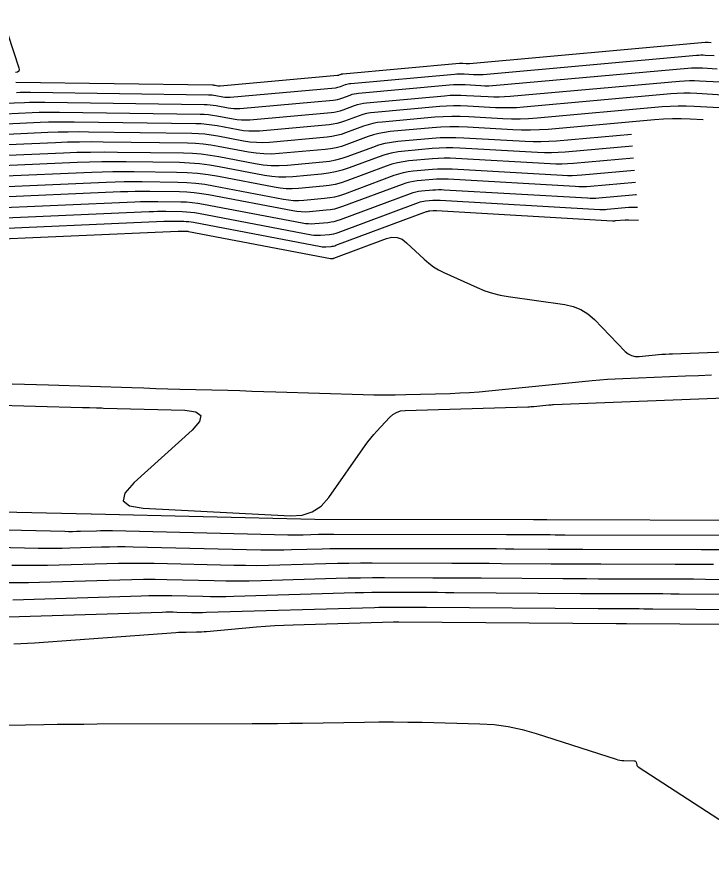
# Model space of a CAD drawing. Extents: x 1768942 to 1774819, y 723037 to 732099.
# Drawn here: x 1770786.5 to 1770860, y 731376.9 to 731466.9 of the extents above; entities that cross this region are included whole.
import ezdxf

# ---------------------------------------------------------------- set-up
doc = ezdxf.new("R2010")
doc.units = 0
doc.layers.add('R_Contours', color=7, linetype='Continuous')

msp = doc.modelspace()

# ---------------------------------------------------------------- linework, layer by layer
at = {"layer": 'R_Contours'}
for points in [[(1770784.964, 731466.899), (1770786.748, 731461.51), (1770786.787, 731461.299), (1770786.741, 731461.149), (1770786.612, 731461.06), (1770786.398, 731461.033)], [(1770786.423, 731459.999), (1770807.249, 731459.706), (1770807.318, 731459.703), (1770807.387, 731459.698), (1770807.455, 731459.689), (1770807.523, 731459.678), (1770807.794, 731459.626), (1770807.862, 731459.616), (1770807.93, 731459.61), (1770807.998, 731459.609), (1770808.067, 731459.613), (1770820.468, 731460.728), (1770820.517, 731460.734), (1770820.566, 731460.743), (1770820.614, 731460.756), (1770820.661, 731460.772), (1770820.849, 731460.841), (1770820.896, 731460.857), (1770820.944, 731460.87), (1770820.993, 731460.879), (1770821.042, 731460.885), (1770833.398, 731461.995), (1770833.486, 731462.001), (1770833.574, 731462.004), (1770833.662, 731462.004), (1770833.749, 731462.001), (1770834.101, 731461.98), (1770834.189, 731461.977), (1770834.277, 731461.977), (1770834.365, 731461.98), (1770834.453, 731461.986), (1770859.394, 731464.228), (1770859.474, 731464.234), (1770859.554, 731464.237), (1770859.634, 731464.237), (1770859.714, 731464.233), (1770860.035, 731464.215)], [(1770786.503, 731458.922), (1770786.868, 731458.935), (1770787.233, 731458.943), (1770787.598, 731458.946), (1770787.963, 731458.943), (1770806.81, 731458.678), (1770807.003, 731458.671), (1770807.195, 731458.656), (1770807.387, 731458.632), (1770807.578, 731458.6), (1770808.339, 731458.455), (1770808.53, 731458.425), (1770808.721, 731458.409), (1770808.913, 731458.406), (1770809.105, 731458.417), (1770820.249, 731459.419), (1770820.389, 731459.436), (1770820.527, 731459.463), (1770820.663, 731459.498), (1770820.797, 731459.543), (1770821.328, 731459.741), (1770821.462, 731459.786), (1770821.598, 731459.821), (1770821.736, 731459.848), (1770821.876, 731459.865), (1770832.872, 731460.853), (1770833.123, 731460.87), (1770833.374, 731460.879), (1770833.625, 731460.878), (1770833.876, 731460.869), (1770834.881, 731460.811), (1770835.132, 731460.801), (1770835.383, 731460.8), (1770835.633, 731460.809), (1770835.884, 731460.827), (1770858.487, 731462.859), (1770858.719, 731462.875), (1770858.952, 731462.883), (1770859.184, 731462.883), (1770859.417, 731462.874), (1770860.348, 731462.821)], [(1770785.157, 731457.762), (1770787.329, 731457.856), (1770787.872, 731457.875), (1770788.415, 731457.887), (1770788.959, 731457.891), (1770789.502, 731457.888), (1770806.37, 731457.65), (1770806.688, 731457.639), (1770807.004, 731457.614), (1770807.319, 731457.575), (1770807.633, 731457.522), (1770808.884, 731457.283), (1770809.197, 731457.235), (1770809.512, 731457.208), (1770809.827, 731457.203), (1770810.144, 731457.221), (1770820.031, 731458.11), (1770820.261, 731458.138), (1770820.489, 731458.182), (1770820.712, 731458.241), (1770820.933, 731458.314), (1770821.808, 731458.64), (1770822.028, 731458.714), (1770822.252, 731458.773), (1770822.479, 731458.816), (1770822.71, 731458.845), (1770832.347, 731459.71), (1770832.76, 731459.74), (1770833.174, 731459.754), (1770833.588, 731459.753), (1770834.002, 731459.737), (1770835.66, 731459.641), (1770836.074, 731459.625), (1770836.488, 731459.624), (1770836.902, 731459.638), (1770837.315, 731459.668), (1770857.579, 731461.489), (1770857.964, 731461.517), (1770858.349, 731461.53), (1770858.734, 731461.529), (1770859.12, 731461.514), (1770860.662, 731461.426)], [(1770785.269, 731456.665), (1770788.155, 731456.79), (1770788.876, 731456.816), (1770789.598, 731456.832), (1770790.32, 731456.837), (1770791.042, 731456.832), (1770805.931, 731456.623), (1770806.373, 731456.607), (1770806.813, 731456.572), (1770807.251, 731456.518), (1770807.688, 731456.444), (1770809.429, 731456.112), (1770809.865, 731456.044), (1770810.303, 731456.007), (1770810.742, 731456.001), (1770811.182, 731456.025), (1770819.812, 731456.801), (1770820.133, 731456.84), (1770820.45, 731456.901), (1770820.762, 731456.983), (1770821.069, 731457.086), (1770822.287, 731457.54), (1770822.594, 731457.642), (1770822.906, 731457.724), (1770823.223, 731457.785), (1770823.544, 731457.825), (1770831.821, 731458.568), (1770832.397, 731458.609), (1770832.974, 731458.629), (1770833.551, 731458.627), (1770834.129, 731458.605), (1770836.439, 731458.471), (1770837.016, 731458.449), (1770837.593, 731458.447), (1770838.17, 731458.467), (1770838.747, 731458.508), (1770856.672, 731460.12), (1770857.209, 731460.158), (1770857.747, 731460.177), (1770858.284, 731460.176), (1770858.823, 731460.155), (1770860.975, 731460.032)], [(1770861.289, 731458.637), (1770858.525, 731458.795), (1770857.835, 731458.822), (1770857.144, 731458.824), (1770856.454, 731458.8), (1770855.765, 731458.75), (1770840.178, 731457.349), (1770839.439, 731457.296), (1770838.699, 731457.271), (1770837.959, 731457.273), (1770837.218, 731457.302), (1770834.255, 731457.473), (1770833.514, 731457.502), (1770832.774, 731457.504), (1770832.034, 731457.478), (1770831.295, 731457.425), (1770824.378, 731456.804), (1770823.966, 731456.753), (1770823.56, 731456.676), (1770823.16, 731456.571), (1770822.767, 731456.439), (1770821.205, 731455.857), (1770820.811, 731455.725), (1770820.411, 731455.62), (1770820.005, 731455.543), (1770819.593, 731455.492), (1770812.221, 731454.829), (1770811.656, 731454.798), (1770811.094, 731454.806), (1770810.533, 731454.853), (1770809.974, 731454.94), (1770807.742, 731455.366), (1770807.183, 731455.46), (1770806.622, 731455.53), (1770806.058, 731455.575), (1770805.491, 731455.595), (1770792.581, 731455.776), (1770791.681, 731455.783), (1770790.781, 731455.776), (1770789.881, 731455.756), (1770788.981, 731455.724), (1770785.382, 731455.568)], [(1770861.603, 731457.242), (1770858.228, 731457.436), (1770857.385, 731457.469), (1770856.542, 731457.47), (1770855.7, 731457.441), (1770854.858, 731457.381), (1770841.609, 731456.19), (1770840.707, 731456.125), (1770839.804, 731456.094), (1770838.901, 731456.097), (1770837.997, 731456.132), (1770834.381, 731456.341), (1770833.478, 731456.376), (1770832.574, 731456.378), (1770831.672, 731456.347), (1770830.769, 731456.283), (1770825.212, 731455.784), (1770824.709, 731455.722), (1770824.214, 731455.627), (1770823.726, 731455.499), (1770823.246, 731455.338), (1770821.34, 731454.629), (1770820.86, 731454.468), (1770820.373, 731454.34), (1770819.878, 731454.245), (1770819.375, 731454.183), (1770813.26, 731453.633), (1770812.571, 731453.595), (1770811.884, 731453.605), (1770811.201, 731453.663), (1770810.519, 731453.769), (1770807.797, 731454.288), (1770807.115, 731454.403), (1770806.43, 731454.488), (1770805.742, 731454.542), (1770805.051, 731454.567), (1770794.121, 731454.721), (1770793.042, 731454.728), (1770791.963, 731454.72), (1770790.885, 731454.697), (1770789.807, 731454.658), (1770785.495, 731454.471)], [(1770859.203, 731456.003), (1770857.822, 731456.082), (1770856.88, 731456.119), (1770855.939, 731456.121), (1770854.999, 731456.089), (1770854.059, 731456.021), (1770842.789, 731455.008), (1770841.85, 731454.941), (1770840.91, 731454.909), (1770839.97, 731454.911), (1770839.029, 731454.948), (1770834.258, 731455.223), (1770833.316, 731455.26), (1770832.374, 731455.263), (1770831.433, 731455.23), (1770830.492, 731455.163), (1770826.046, 731454.764), (1770825.452, 731454.691), (1770824.868, 731454.579), (1770824.292, 731454.428), (1770823.726, 731454.238), (1770821.476, 731453.4), (1770820.91, 731453.21), (1770820.334, 731453.059), (1770819.75, 731452.947), (1770819.156, 731452.874), (1770814.298, 731452.437), (1770813.485, 731452.392), (1770812.675, 731452.404), (1770811.868, 731452.472), (1770811.064, 731452.597), (1770807.852, 731453.21), (1770807.048, 731453.346), (1770806.239, 731453.446), (1770805.427, 731453.51), (1770804.612, 731453.539), (1770795.66, 731453.665), (1770794.403, 731453.674), (1770793.146, 731453.665), (1770791.889, 731453.637), (1770790.633, 731453.592), (1770785.607, 731453.374)], [(1770785.608, 731452.273), (1770791.459, 731452.526), (1770792.893, 731452.578), (1770794.328, 731452.609), (1770795.764, 731452.62), (1770797.199, 731452.61), (1770804.172, 731452.512), (1770805.112, 731452.478), (1770806.048, 731452.404), (1770806.98, 731452.288), (1770807.907, 731452.132), (1770811.769, 731451.395), (1770812.616, 731451.263), (1770813.466, 731451.191), (1770814.318, 731451.179), (1770815.174, 731451.226), (1770818.938, 731451.565), (1770819.622, 731451.649), (1770820.295, 731451.778), (1770820.959, 731451.952), (1770821.612, 731452.171), (1770824.205, 731453.137), (1770824.859, 731453.356), (1770825.522, 731453.53), (1770826.196, 731453.659), (1770826.88, 731453.743), (1770830.505, 731454.069), (1770831.339, 731454.129), (1770832.174, 731454.157), (1770833.009, 731454.155), (1770833.845, 731454.122), (1770840.349, 731453.747), (1770841.182, 731453.714), (1770842.016, 731453.712), (1770842.849, 731453.741), (1770843.681, 731453.8), (1770851.606, 731454.513)], [(1770851.71, 731453.234), (1770844.573, 731452.593), (1770843.847, 731452.541), (1770843.121, 731452.516), (1770842.395, 731452.518), (1770841.668, 731452.546), (1770833.431, 731453.022), (1770832.702, 731453.05), (1770831.974, 731453.052), (1770831.246, 731453.027), (1770830.518, 731452.975), (1770827.608, 731452.714), (1770826.886, 731452.625), (1770826.175, 731452.488), (1770825.474, 731452.304), (1770824.784, 731452.073), (1770821.698, 731450.924), (1770820.983, 731450.685), (1770820.258, 731450.494), (1770819.52, 731450.353), (1770818.772, 731450.261), (1770815.757, 731449.99), (1770815.005, 731449.948), (1770814.255, 731449.959), (1770813.508, 731450.022), (1770812.763, 731450.138), (1770807.962, 731451.054), (1770806.912, 731451.231), (1770805.857, 731451.361), (1770804.797, 731451.446), (1770803.732, 731451.484), (1770798.099, 731451.563), (1770796.805, 731451.572), (1770795.511, 731451.562), (1770794.217, 731451.534), (1770792.924, 731451.488), (1770785.019, 731451.145)], [(1770851.814, 731451.956), (1770845.465, 731451.385), (1770844.846, 731451.341), (1770844.227, 731451.32), (1770843.608, 731451.321), (1770842.988, 731451.345), (1770833.018, 731451.921), (1770832.396, 731451.945), (1770831.774, 731451.947), (1770831.152, 731451.925), (1770830.531, 731451.881), (1770828.046, 731451.658), (1770827.43, 731451.582), (1770826.823, 731451.465), (1770826.225, 731451.309), (1770825.636, 731451.111), (1770821.468, 731449.559), (1770820.851, 731449.353), (1770820.225, 731449.188), (1770819.589, 731449.066), (1770818.943, 731448.987), (1770816.341, 731448.753), (1770815.692, 731448.717), (1770815.044, 731448.726), (1770814.4, 731448.781), (1770813.757, 731448.881), (1770807.882, 731450.002), (1770806.777, 731450.188), (1770805.666, 731450.325), (1770804.551, 731450.414), (1770803.43, 731450.454), (1770798.939, 731450.517), (1770797.816, 731450.525), (1770796.693, 731450.517), (1770795.571, 731450.492), (1770794.449, 731450.452), (1770784.431, 731450.018)], [(1770783.843, 731448.891), (1770795.974, 731449.416), (1770796.925, 731449.451), (1770797.876, 731449.471), (1770798.827, 731449.478), (1770799.778, 731449.472), (1770803.583, 731449.418), (1770804.532, 731449.384), (1770805.477, 731449.309), (1770806.418, 731449.193), (1770807.355, 731449.035), (1770814.751, 731447.623), (1770815.291, 731447.539), (1770815.834, 731447.493), (1770816.378, 731447.486), (1770816.925, 731447.516), (1770819.113, 731447.713), (1770819.657, 731447.78), (1770820.192, 731447.882), (1770820.719, 731448.02), (1770821.238, 731448.194), (1770826.487, 731450.149), (1770826.975, 731450.313), (1770827.471, 731450.443), (1770827.974, 731450.539), (1770828.485, 731450.602), (1770830.544, 731450.787), (1770831.058, 731450.824), (1770831.574, 731450.841), (1770832.089, 731450.84), (1770832.605, 731450.82), (1770844.307, 731450.145), (1770844.82, 731450.124), (1770845.333, 731450.123), (1770845.845, 731450.141), (1770846.357, 731450.177), (1770851.918, 731450.677)], [(1770852.022, 731449.399), (1770847.25, 731448.97), (1770846.844, 731448.941), (1770846.439, 731448.927), (1770846.033, 731448.928), (1770845.627, 731448.944), (1770832.191, 731449.719), (1770831.782, 731449.735), (1770831.373, 731449.736), (1770830.965, 731449.722), (1770830.556, 731449.693), (1770828.923, 731449.546), (1770828.518, 731449.496), (1770828.119, 731449.42), (1770827.726, 731449.317), (1770827.339, 731449.187), (1770821.007, 731446.829), (1770820.586, 731446.688), (1770820.159, 731446.576), (1770819.725, 731446.493), (1770819.284, 731446.439), (1770817.508, 731446.279), (1770817.065, 731446.254), (1770816.623, 731446.261), (1770816.183, 731446.298), (1770815.744, 731446.366), (1770806.827, 731448.068), (1770806.06, 731448.197), (1770805.289, 731448.293), (1770804.514, 731448.354), (1770803.736, 731448.382), (1770800.617, 731448.426), (1770799.838, 731448.431), (1770799.058, 731448.426), (1770798.279, 731448.409), (1770797.5, 731448.381), (1770783.255, 731447.764)], [(1770782.667, 731446.637), (1770799.025, 731447.345), (1770799.633, 731447.367), (1770800.241, 731447.38), (1770800.849, 731447.385), (1770801.457, 731447.38), (1770803.889, 731447.346), (1770804.496, 731447.324), (1770805.1, 731447.276), (1770805.701, 731447.202), (1770806.3, 731447.101), (1770816.738, 731445.109), (1770817.075, 731445.057), (1770817.413, 731445.028), (1770817.751, 731445.023), (1770818.092, 731445.042), (1770819.455, 731445.165), (1770819.793, 731445.206), (1770820.126, 731445.27), (1770820.454, 731445.356), (1770820.777, 731445.465), (1770828.19, 731448.225), (1770828.477, 731448.321), (1770828.767, 731448.397), (1770829.062, 731448.454), (1770829.362, 731448.491), (1770830.569, 731448.599), (1770830.871, 731448.62), (1770831.173, 731448.631), (1770831.475, 731448.63), (1770831.778, 731448.618), (1770846.946, 731447.743), (1770847.246, 731447.731), (1770847.544, 731447.731), (1770847.843, 731447.741), (1770848.142, 731447.762), (1770851.725, 731448.084), (1770852.024, 731448.106), (1770852.127, 731448.109)], [(1770782.079, 731445.51), (1770800.551, 731446.309), (1770800.987, 731446.325), (1770801.423, 731446.334), (1770801.86, 731446.338), (1770802.296, 731446.335), (1770804.042, 731446.31), (1770804.478, 731446.294), (1770804.911, 731446.26), (1770805.343, 731446.206), (1770805.773, 731446.134), (1770817.732, 731443.852), (1770817.966, 731443.815), (1770818.202, 731443.795), (1770818.438, 731443.792), (1770818.675, 731443.805), (1770819.625, 731443.891), (1770819.861, 731443.92), (1770820.093, 731443.964), (1770820.322, 731444.024), (1770820.547, 731444.1), (1770829.042, 731447.263), (1770829.227, 731447.325), (1770829.415, 731447.374), (1770829.606, 731447.411), (1770829.8, 731447.435), (1770830.582, 731447.505), (1770830.777, 731447.519), (1770830.973, 731447.526), (1770831.169, 731447.525), (1770831.364, 731447.517), (1770848.266, 731446.542), (1770848.458, 731446.535), (1770848.65, 731446.534), (1770848.842, 731446.541), (1770849.034, 731446.554), (1770851.336, 731446.761), (1770851.528, 731446.775), (1770851.72, 731446.782), (1770851.913, 731446.781), (1770852.105, 731446.774), (1770852.236, 731446.766)], [(1770781.491, 731444.382), (1770802.076, 731445.273), (1770802.341, 731445.283), (1770802.606, 731445.289), (1770802.871, 731445.291), (1770803.136, 731445.289), (1770804.195, 731445.274), (1770804.46, 731445.265), (1770804.723, 731445.244), (1770804.985, 731445.211), (1770805.246, 731445.167), (1770818.726, 731442.595), (1770818.858, 731442.574), (1770818.991, 731442.563), (1770819.125, 731442.561), (1770819.259, 731442.568), (1770819.796, 731442.617), (1770819.929, 731442.633), (1770820.06, 731442.658), (1770820.189, 731442.692), (1770820.317, 731442.735), (1770829.893, 731446.301), (1770829.978, 731446.329), (1770830.064, 731446.351), (1770830.151, 731446.368), (1770830.239, 731446.379), (1770830.595, 731446.411), (1770830.684, 731446.417), (1770830.773, 731446.42), (1770830.862, 731446.42), (1770830.951, 731446.417), (1770849.586, 731445.341), (1770849.671, 731445.338), (1770849.756, 731445.338), (1770849.841, 731445.341), (1770849.926, 731445.347), (1770850.947, 731445.439), (1770851.032, 731445.445), (1770851.118, 731445.448), (1770851.203, 731445.447), (1770851.288, 731445.444), (1770852.349, 731445.383)], [(1770780.903, 731443.255), (1770803.602, 731444.238), (1770803.695, 731444.241), (1770803.788, 731444.243), (1770803.882, 731444.244), (1770803.975, 731444.243), (1770804.348, 731444.238), (1770804.441, 731444.235), (1770804.534, 731444.227), (1770804.626, 731444.216), (1770804.718, 731444.2), (1770819.719, 731441.337), (1770819.75, 731441.333), (1770819.781, 731441.33), (1770819.811, 731441.33), (1770819.842, 731441.331), (1770819.966, 731441.343), (1770819.997, 731441.346), (1770820.027, 731441.352), (1770820.057, 731441.36), (1770820.086, 731441.37), (1770825.663, 731443.446), (1770826.246, 731443.587), (1770826.796, 731443.562), (1770827.312, 731443.371), (1770827.794, 731443.014), (1770829.656, 731441.257), (1770830.136, 731440.84), (1770830.646, 731440.466), (1770831.185, 731440.136), (1770831.753, 731439.85), (1770835.276, 731438.253), (1770836.066, 731437.928), (1770836.873, 731437.662), (1770837.697, 731437.455), (1770838.539, 731437.307), (1770844.551, 731436.468), (1770845.435, 731436.273), (1770846.251, 731435.943), (1770846.998, 731435.478), (1770847.677, 731434.878), (1770850.941, 731431.503), (1770851.26, 731431.235), (1770851.611, 731431.056), (1770851.995, 731430.965), (1770852.412, 731430.964), (1770854.822, 731431.203), (1770854.916, 731431.212), (1770855.011, 731431.219), (1770855.106, 731431.225), (1770855.201, 731431.23), (1770855.58, 731431.244), (1770855.675, 731431.248), (1770855.77, 731431.252), (1770855.865, 731431.255), (1770855.96, 731431.259), (1770867.109, 731431.669)], [(1770860.075, 731428.974), (1770858.698, 731428.922), (1770857.321, 731428.868), (1770850.678, 731428.609), (1770849.869, 731428.572), (1770849.061, 731428.522), (1770848.254, 731428.46), (1770847.448, 731428.386), (1770836.493, 731427.296), (1770835.472, 731427.204), (1770834.45, 731427.129), (1770833.428, 731427.072), (1770832.404, 731427.032), (1770827.708, 731426.892), (1770826.583, 731426.867), (1770825.459, 731426.86), (1770824.335, 731426.87), (1770823.211, 731426.898), (1770813.936, 731427.199), (1770812.665, 731427.239), (1770811.395, 731427.278), (1770810.124, 731427.315), (1770808.854, 731427.351), (1770803.772, 731427.489), (1770802.502, 731427.524), (1770801.231, 731427.561), (1770799.961, 731427.599), (1770798.69, 731427.639), (1770789.886, 731427.921), (1770788.604, 731427.961), (1770787.322, 731428), (1770786.039, 731428.037)], [(1770773.55, 731426.132), (1770793.475, 731425.58), (1770793.66, 731425.574), (1770793.845, 731425.569), (1770794.03, 731425.563), (1770794.215, 731425.558), (1770794.955, 731425.534), (1770795.14, 731425.528), (1770795.324, 731425.523), (1770795.509, 731425.517), (1770795.694, 731425.512), (1770804.308, 731425.278), (1770805.479, 731425.117), (1770805.999, 731424.714), (1770805.866, 731424.07), (1770805.082, 731423.185), (1770798.945, 731417.624), (1770797.961, 731416.507), (1770797.794, 731415.681), (1770798.445, 731415.147), (1770799.914, 731414.903), (1770815.512, 731414.087), (1770816.725, 731414.16), (1770817.803, 731414.511), (1770818.744, 731415.142), (1770819.551, 731416.051), (1770823.415, 731421.542), (1770823.704, 731421.939), (1770824.006, 731422.325), (1770824.321, 731422.701), (1770824.648, 731423.066), (1770825.984, 731424.508), (1770826.338, 731424.825), (1770826.731, 731425.056), (1770827.163, 731425.2), (1770827.634, 731425.258), (1770840.645, 731425.646), (1770840.797, 731425.652), (1770840.948, 731425.661), (1770841.099, 731425.672), (1770841.25, 731425.685), (1770842.87, 731425.846), (1770842.989, 731425.857), (1770843.108, 731425.867), (1770843.228, 731425.874), (1770843.347, 731425.88), (1770863.239, 731426.655)], [(1770864.492, 731413.621), (1770842.647, 731413.669), (1770842.53, 731413.67), (1770842.413, 731413.67), (1770842.297, 731413.671), (1770842.18, 731413.672), (1770841.713, 731413.675), (1770841.597, 731413.676), (1770841.48, 731413.677), (1770841.363, 731413.677), (1770841.246, 731413.677), (1770818.082, 731413.724), (1770818.073, 731413.724), (1770794.424, 731414.275), (1770794.411, 731414.275), (1770794.394, 731414.274), (1770794.384, 731414.274), (1770770.768, 731414.823)], [(1770773.172, 731412.896), (1770791.589, 731412.468), (1770792.01, 731412.461), (1770792.431, 731412.46), (1770792.851, 731412.464), (1770793.272, 731412.474), (1770794.954, 731412.527), (1770795.375, 731412.537), (1770795.796, 731412.541), (1770796.216, 731412.54), (1770796.637, 731412.533), (1770815.216, 731412.1), (1770815.623, 731412.094), (1770816.03, 731412.092), (1770816.437, 731412.096), (1770816.843, 731412.105), (1770818.471, 731412.153), (1770818.878, 731412.164), (1770819.285, 731412.171), (1770819.692, 731412.175), (1770820.099, 731412.176), (1770838.363, 731412.139), (1770838.879, 731412.137), (1770839.395, 731412.135), (1770839.91, 731412.132), (1770840.426, 731412.129), (1770842.488, 731412.114), (1770843.004, 731412.11), (1770843.52, 731412.107), (1770844.035, 731412.105), (1770844.551, 731412.104), (1770861.733, 731412.065)], [(1770860.925, 731410.503), (1770859.949, 731410.507), (1770858.973, 731410.51), (1770846.455, 731410.538), (1770845.54, 731410.541), (1770844.626, 731410.545), (1770843.711, 731410.55), (1770842.797, 731410.556), (1770839.138, 731410.583), (1770838.224, 731410.589), (1770837.309, 731410.594), (1770836.395, 731410.598), (1770835.48, 731410.6), (1770822.115, 731410.627), (1770821.302, 731410.626), (1770820.489, 731410.618), (1770819.676, 731410.603), (1770818.863, 731410.583), (1770815.611, 731410.487), (1770814.798, 731410.468), (1770813.985, 731410.46), (1770813.172, 731410.463), (1770812.359, 731410.477), (1770798.85, 731410.791), (1770798.012, 731410.805), (1770797.174, 731410.808), (1770796.336, 731410.799), (1770795.498, 731410.778), (1770792.146, 731410.674), (1770791.308, 731410.654), (1770790.471, 731410.645), (1770789.633, 731410.647), (1770788.795, 731410.661), (1770775.576, 731410.968)], [(1770860.275, 731408.938), (1770858.921, 731408.945), (1770857.567, 731408.951), (1770856.213, 731408.955), (1770848.359, 731408.972), (1770847.045, 731408.976), (1770845.732, 731408.982), (1770844.418, 731408.989), (1770843.105, 731408.998), (1770837.851, 731409.037), (1770836.538, 731409.045), (1770835.224, 731409.053), (1770833.911, 731409.058), (1770832.597, 731409.061), (1770824.132, 731409.079), (1770822.912, 731409.076), (1770821.693, 731409.064), (1770820.474, 731409.043), (1770819.255, 731409.012), (1770814.379, 731408.868), (1770813.159, 731408.84), (1770811.94, 731408.828), (1770810.721, 731408.833), (1770809.502, 731408.853), (1770801.062, 731409.05), (1770799.807, 731409.07), (1770798.552, 731409.074), (1770797.296, 731409.061), (1770796.041, 731409.03), (1770791.021, 731408.874), (1770789.766, 731408.844), (1770788.51, 731408.83), (1770787.255, 731408.834), (1770786, 731408.855)], [(1770869.393, 731407.3), (1770859.436, 731407.373), (1770858.177, 731407.382), (1770856.917, 731407.389), (1770855.657, 731407.394), (1770854.397, 731407.397), (1770849.358, 731407.409), (1770848.098, 731407.412), (1770846.838, 731407.418), (1770845.578, 731407.424), (1770844.319, 731407.433), (1770835.699, 731407.497), (1770834.419, 731407.506), (1770833.139, 731407.512), (1770831.859, 731407.518), (1770830.578, 731407.521), (1770825.457, 731407.531), (1770824.177, 731407.529), (1770822.897, 731407.516), (1770821.617, 731407.494), (1770820.337, 731407.461), (1770812.387, 731407.227), (1770811.141, 731407.199), (1770809.896, 731407.187), (1770808.65, 731407.191), (1770807.404, 731407.212), (1770802.421, 731407.328), (1770801.175, 731407.348), (1770799.93, 731407.352), (1770798.684, 731407.339), (1770797.438, 731407.308), (1770788.936, 731407.044), (1770787.743, 731407.015), (1770786.55, 731407.002), (1770785.357, 731407.006)], [(1770870.821, 731405.718), (1770856.655, 731405.822), (1770855.784, 731405.828), (1770854.913, 731405.833), (1770854.042, 731405.836), (1770853.171, 731405.839), (1770849.686, 731405.847), (1770848.815, 731405.849), (1770847.944, 731405.853), (1770847.073, 731405.857), (1770846.202, 731405.863), (1770832.792, 731405.963), (1770831.923, 731405.969), (1770831.054, 731405.973), (1770830.184, 731405.977), (1770829.315, 731405.979), (1770825.839, 731405.986), (1770824.97, 731405.985), (1770824.101, 731405.976), (1770823.232, 731405.961), (1770822.363, 731405.939), (1770809.487, 731405.559), (1770808.669, 731405.541), (1770807.851, 731405.533), (1770807.033, 731405.536), (1770806.215, 731405.549), (1770802.943, 731405.625), (1770802.125, 731405.639), (1770801.307, 731405.641), (1770800.49, 731405.633), (1770799.672, 731405.613), (1770786.096, 731405.191)], [(1770783.255, 731403.337), (1770801.905, 731403.917), (1770802.295, 731403.926), (1770802.685, 731403.931), (1770803.075, 731403.93), (1770803.466, 731403.923), (1770805.026, 731403.887), (1770805.417, 731403.88), (1770805.807, 731403.879), (1770806.197, 731403.883), (1770806.587, 731403.892), (1770824.389, 731404.416), (1770824.846, 731404.427), (1770825.304, 731404.436), (1770825.762, 731404.44), (1770826.22, 731404.441), (1770828.052, 731404.437), (1770828.51, 731404.436), (1770828.968, 731404.434), (1770829.426, 731404.432), (1770829.884, 731404.429), (1770848.086, 731404.294), (1770848.568, 731404.29), (1770849.051, 731404.288), (1770849.533, 731404.286), (1770850.015, 731404.284), (1770851.944, 731404.28), (1770852.426, 731404.279), (1770852.909, 731404.277), (1770853.391, 731404.274), (1770853.873, 731404.271), (1770872.248, 731404.136)], [(1770786.204, 731400.561), (1770786.934, 731400.586), (1770787.664, 731400.622), (1770788.393, 731400.67), (1770803.354, 731401.759), (1770803.626, 731401.777), (1770803.898, 731401.79), (1770804.17, 731401.8), (1770804.443, 731401.805), (1770805.534, 731401.816), (1770805.806, 731401.821), (1770806.078, 731401.832), (1770806.35, 731401.849), (1770806.622, 731401.871), (1770811.894, 731402.347), (1770812.864, 731402.428), (1770813.834, 731402.493), (1770814.806, 731402.544), (1770815.778, 731402.58), (1770826.414, 731402.893), (1770826.461, 731402.894), (1770826.508, 731402.895), (1770826.555, 731402.896), (1770826.602, 731402.896), (1770826.789, 731402.895), (1770826.836, 731402.895), (1770826.883, 731402.895), (1770826.93, 731402.895), (1770826.977, 731402.894), (1770849.97, 731402.724), (1770850.063, 731402.723), (1770850.157, 731402.723), (1770850.25, 731402.722), (1770850.344, 731402.722), (1770850.718, 731402.721), (1770850.811, 731402.721), (1770850.905, 731402.721), (1770850.998, 731402.72), (1770851.092, 731402.72), (1770873.676, 731402.554)], [(1770783.473, 731391.905), (1770789.38, 731392.016), (1770790.79, 731392.04), (1770792.2, 731392.058), (1770793.61, 731392.07), (1770795.02, 731392.076), (1770811.454, 731392.115), (1770812.783, 731392.121), (1770814.112, 731392.131), (1770815.44, 731392.146), (1770816.769, 731392.166), (1770823.336, 731392.275), (1770824.863, 731392.292), (1770826.39, 731392.293), (1770827.916, 731392.279), (1770829.443, 731392.248), (1770835.549, 731392.094), (1770837.066, 731392.001), (1770838.565, 731391.801), (1770840.045, 731391.492), (1770841.507, 731391.075), (1770849.966, 731388.335), (1770850.167, 731388.278), (1770850.371, 731388.236), (1770850.577, 731388.209), (1770850.786, 731388.196), (1770851.903, 731388.172), (1770851.968, 731388.162), (1770852.021, 731388.134), (1770852.06, 731388.09), (1770852.085, 731388.029), (1770852.162, 731387.751), (1770852.186, 731387.685), (1770852.221, 731387.627), (1770852.266, 731387.576), (1770852.322, 731387.533), (1770868.696, 731376.935)]]:
    msp.add_lwpolyline(points, dxfattribs=at)

doc.saveas('drawing.dxf')
